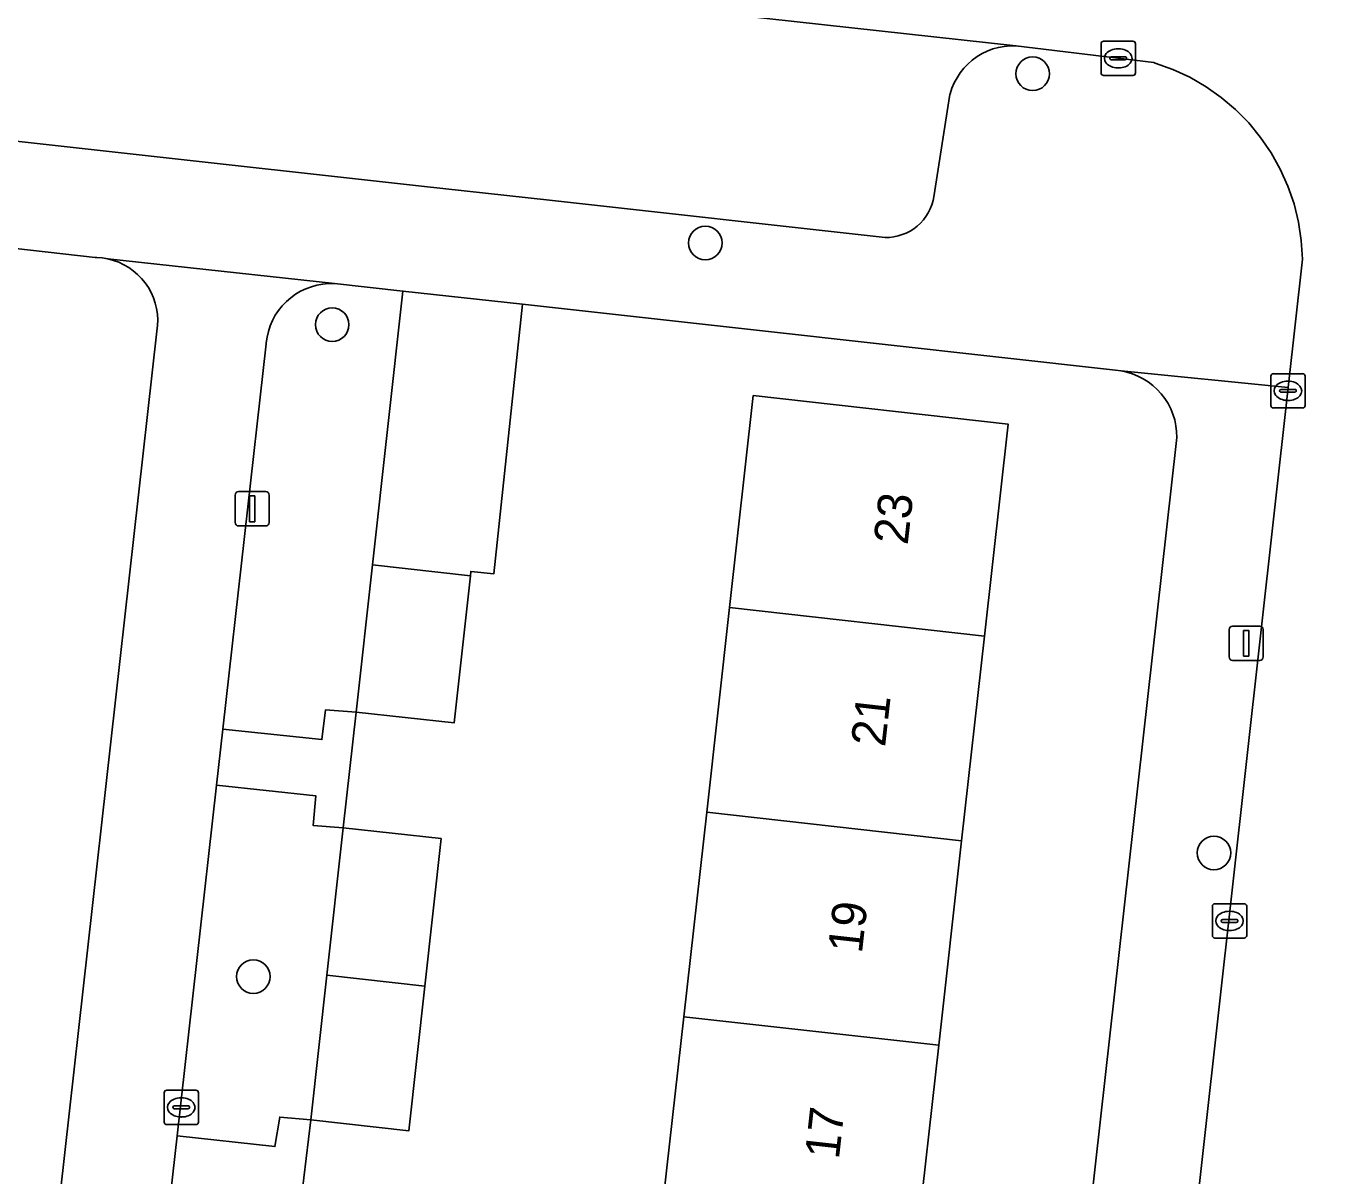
# Model space of a CAD drawing. Extents: x 161928 to 163071, y 386474 to 387428.
# Drawn here: x 162462.02 to 162500.46, y 387144.74 to 387178.23 of the extents above; entities that cross this region are included whole.
import ezdxf

# ---------------------------------------------------------------- set-up
doc = ezdxf.new("R2010")
doc.units = 0
for name, color, linetype in [('IMGEO_Boom', 7, 'Continuous'), ('IMGEO_Erf', 7, 'Continuous'), ('IMGEO_Groenvoorziening', 7, 'Continuous'), ('IMGEO_Kolk', 7, 'Continuous'), ('IMGEO_Lichtmast', 7, 'Continuous'), ('IMGEO_Muur', 7, 'Continuous'), ('IMGEO_Pand', 7, 'Continuous'), ('IMGEO_Pand_nummerreeks', 7, 'Continuous'), ('IMGEO_Parkeervlak_open', 7, 'Continuous'), ('IMGEO_Rijbaan_lokaal_open', 7, 'Continuous'), ('IMGEO_Voetpad_open', 7, 'Continuous')]:
    doc.layers.add(name, color=color, linetype=linetype)

msp = doc.modelspace()

# ---------------------------------------------------------------- linework, layer by layer
at = {"layer": 'IMGEO_Boom'}
for centre in [(162491.34, 387176.852), (162481.804, 387171.921), (162470.932, 387169.541), (162496.623, 387154.146), (162468.634, 387150.542)]:
    msp.add_circle(centre, 0.489, dxfattribs=at)
at = {"layer": 'IMGEO_Erf'}
for points in [[(162459.115, 387109.512), (162465.824, 387169.353), (162465.844, 387169.517), (162465.848, 387169.681), (162465.839, 387169.846), (162465.814, 387170.009), (162465.775, 387170.169), (162465.722, 387170.325), (162465.655, 387170.476), (162465.575, 387170.62), (162465.482, 387170.756), (162465.378, 387170.884), (162465.263, 387171.002), (162465.137, 387171.109), (162465.003, 387171.204), (162464.86, 387171.287), (162464.711, 387171.357), (162464.556, 387171.413), (162464.397, 387171.455), (162464.234, 387171.483), (162464.07, 387171.496), (162464.023, 387171.497), (162455.019, 387172.518)], [(162490.41, 387120.449), (162495.527, 387166.079), (162495.538, 387166.251), (162495.534, 387166.423), (162495.514, 387166.595), (162495.479, 387166.763), (162495.429, 387166.928), (162495.365, 387167.088), (162495.286, 387167.242), (162495.194, 387167.388), (162495.09, 387167.525), (162494.973, 387167.652), (162494.846, 387167.768), (162494.709, 387167.873), (162494.563, 387167.964), (162494.409, 387168.043), (162494.25, 387168.107), (162494.085, 387168.157), (162493.916, 387168.192), (162493.752, 387168.211), (162483.472, 387169.357), (162476.475, 387170.136), (162475.64, 387162.277), (162474.971, 387162.351), (162474.957, 387162.221), (162474.482, 387157.934), (162471.634, 387158.249), (162471.251, 387154.878), (162474.105, 387154.562), (162473.629, 387150.264), (162473.163, 387146.047), (162470.309, 387146.363), (162469.903, 387142.987)], [(162476.499, 387107.634), (162477.167, 387113.597), (162477.835, 387119.559), (162478.503, 387125.522), (162479.171, 387131.485), (162479.839, 387137.447), (162480.507, 387143.41), (162481.175, 387149.372), (162481.843, 387155.335), (162482.51, 387161.298), (162483.202, 387167.472), (162490.631, 387166.64), (162489.939, 387160.465), (162489.271, 387154.502), (162488.603, 387148.539), (162487.936, 387142.577), (162487.268, 387136.614), (162486.6, 387130.652), (162485.932, 387124.689), (162485.264, 387118.726), (162484.596, 387112.764), (162483.928, 387106.801)]]:
    msp.add_lwpolyline(points, dxfattribs=at)
at = {"layer": 'IMGEO_Groenvoorziening'}
for points in [[(162472.109, 387162.54), (162472.992, 387170.521), (162470.999, 387170.736), (162470.828, 387170.736), (162470.658, 387170.721), (162470.489, 387170.691), (162470.325, 387170.645), (162470.164, 387170.586), (162470.01, 387170.512), (162469.863, 387170.424), (162469.725, 387170.324), (162469.596, 387170.212), (162469.477, 387170.089), (162469.37, 387169.956), (162469.275, 387169.813), (162469.193, 387169.663), (162469.126, 387169.506), (162469.072, 387169.344), (162469.033, 387169.178), (162469.009, 387169.008), (162469.007, 387168.985), (162467.747, 387157.753), (162470.631, 387157.449), (162470.732, 387158.312), (162471.634, 387158.249)], [(162470.309, 387146.363), (162470.776, 387150.583), (162471.251, 387154.878), (162470.377, 387154.949), (162470.453, 387155.812), (162467.562, 387156.117), (162466.417, 387145.906), (162469.261, 387145.586), (162469.406, 387146.449)]]:
    msp.add_lwpolyline(points, close=True, dxfattribs=at)
at = {"layer": 'IMGEO_Kolk'}
for p, q in [((162493.41, 387177.801), (162494.262, 387177.801)), ((162493.335, 387176.875), (162493.335, 387177.727)), ((162493.823, 387177.581), (162493.848, 387177.581)), ((162494.336, 387177.727), (162494.336, 387176.875)), ((162493.594, 387177.295), (162493.594, 387177.307)), ((162494.032, 387177.258), (162493.634, 387177.258)), ((162493.637, 387177.344), (162494.035, 387177.344)), ((162493.846, 387177.021), (162493.821, 387177.021)), ((162494.078, 387177.307), (162494.078, 387177.295)), ((162494.262, 387176.801), (162493.41, 387176.801)), ((162498.279, 387167.186), (162498.279, 387168.038)), ((162498.354, 387168.112), (162499.206, 387168.112)), ((162498.767, 387167.892), (162498.792, 387167.892)), ((162499.28, 387168.038), (162499.28, 387167.186)), ((162498.538, 387167.606), (162498.538, 387167.618)), ((162498.976, 387167.569), (162498.578, 387167.569)), ((162498.581, 387167.655), (162498.979, 387167.655)), ((162499.022, 387167.618), (162499.022, 387167.606)), ((162499.206, 387167.112), (162498.354, 387167.112)), ((162498.79, 387167.332), (162498.765, 387167.332)), ((162496.577, 387151.739), (162496.577, 387152.591)), ((162496.652, 387152.665), (162497.504, 387152.665)), ((162497.065, 387152.445), (162497.09, 387152.445)), ((162497.578, 387152.591), (162497.578, 387151.739)), ((162496.836, 387152.159), (162496.836, 387152.171)), ((162497.274, 387152.122), (162496.876, 387152.122)), ((162496.879, 387152.208), (162497.277, 387152.208)), ((162497.32, 387152.171), (162497.32, 387152.159)), ((162497.504, 387151.665), (162496.652, 387151.665)), ((162497.088, 387151.885), (162497.063, 387151.885)), ((162466.034, 387146.304), (162466.034, 387147.156)), ((162466.109, 387147.23), (162466.961, 387147.23)), ((162467.035, 387147.156), (162467.035, 387146.304)), ((162466.293, 387146.724), (162466.293, 387146.736)), ((162466.731, 387146.687), (162466.333, 387146.687)), ((162466.336, 387146.773), (162466.734, 387146.773)), ((162466.522, 387147.01), (162466.547, 387147.01)), ((162466.777, 387146.736), (162466.777, 387146.724)), ((162466.545, 387146.45), (162466.52, 387146.45)), ((162466.961, 387146.23), (162466.109, 387146.23))]:
    msp.add_line(p, q, dxfattribs=at)
for points in [[(162493.41, 387177.801), (162494.262, 387177.801)], [(162493.335, 387176.875), (162493.335, 387177.727)], [(162494.336, 387177.727), (162494.336, 387176.875)], [(162494.262, 387176.801), (162493.41, 387176.801)], [(162498.279, 387167.186), (162498.279, 387168.038)], [(162498.354, 387168.112), (162499.206, 387168.112)], [(162499.28, 387168.038), (162499.28, 387167.186)], [(162499.206, 387167.112), (162498.354, 387167.112)], [(162496.577, 387151.739), (162496.577, 387152.591)], [(162496.652, 387152.665), (162497.504, 387152.665)], [(162497.578, 387152.591), (162497.578, 387151.739)], [(162497.504, 387151.665), (162496.652, 387151.665)], [(162466.034, 387146.304), (162466.034, 387147.156)], [(162466.109, 387147.23), (162466.961, 387147.23)], [(162467.035, 387147.156), (162467.035, 387146.304)], [(162466.961, 387146.23), (162466.109, 387146.23)]]:
    msp.add_lwpolyline(points, dxfattribs=at)
for centre, radius, start, end in [((162493.412, 387177.725), 0.0765, 91.552, 178.448), ((162493.412, 387177.725), 0.0765, 91.552, 178.448), ((162494.26, 387177.725), 0.0765, 1.552, 88.448), ((162494.26, 387177.725), 0.0765, 1.552, 88.448), ((162493.634, 387177.304), 0.0403, 85.8775, 175.7526), ((162493.631, 387177.294), 0.0366, 178.938, 274.7102), ((162494.035, 387177.301), 0.043, 264.8664, 352.4533), ((162494.039, 387177.306), 0.0386, 1.7309, 96.639), ((162493.412, 387176.877), 0.0765, 181.552, 268.448), ((162493.412, 387176.877), 0.0765, 181.552, 268.448), ((162494.26, 387176.877), 0.0765, 271.552, 358.448), ((162494.26, 387176.877), 0.0765, 271.552, 358.448), ((162498.356, 387168.036), 0.0765, 91.552, 178.448), ((162498.356, 387168.036), 0.0765, 91.552, 178.448), ((162499.204, 387168.036), 0.0765, 1.552, 88.448), ((162499.204, 387168.036), 0.0765, 1.552, 88.448), ((162498.578, 387167.615), 0.0403, 85.8775, 175.7526), ((162498.575, 387167.605), 0.0366, 178.938, 274.7102), ((162498.979, 387167.612), 0.043, 264.8664, 352.4533), ((162498.983, 387167.617), 0.0386, 1.7309, 96.639), ((162498.356, 387167.188), 0.0765, 181.552, 268.448), ((162498.356, 387167.188), 0.0765, 181.552, 268.448), ((162499.204, 387167.188), 0.0765, 271.552, 358.448), ((162499.204, 387167.188), 0.0765, 271.552, 358.448), ((162496.654, 387152.589), 0.0765, 91.552, 178.448), ((162496.654, 387152.589), 0.0765, 91.552, 178.448), ((162497.502, 387152.589), 0.0765, 1.552, 88.448), ((162497.502, 387152.589), 0.0765, 1.552, 88.448), ((162496.876, 387152.168), 0.0403, 85.8775, 175.7526), ((162496.873, 387152.158), 0.0366, 178.938, 274.7102), ((162497.277, 387152.165), 0.043, 264.8664, 352.4533), ((162497.281, 387152.17), 0.0386, 1.7309, 96.639), ((162496.654, 387151.741), 0.0765, 181.552, 268.448), ((162496.654, 387151.741), 0.0765, 181.552, 268.448), ((162497.502, 387151.741), 0.0765, 271.552, 358.448), ((162497.502, 387151.741), 0.0765, 271.552, 358.448), ((162466.111, 387147.154), 0.0765, 91.552, 178.448), ((162466.111, 387147.154), 0.0765, 91.552, 178.448), ((162466.959, 387147.154), 0.0765, 1.552, 88.448), ((162466.959, 387147.154), 0.0765, 1.552, 88.448), ((162466.333, 387146.733), 0.0403, 85.8775, 175.7526), ((162466.33, 387146.723), 0.0366, 178.938, 274.7102), ((162466.734, 387146.73), 0.043, 264.8664, 352.4533), ((162466.738, 387146.735), 0.0386, 1.7309, 96.639), ((162466.111, 387146.306), 0.0765, 181.552, 268.448), ((162466.111, 387146.306), 0.0765, 181.552, 268.448), ((162466.959, 387146.306), 0.0765, 271.552, 358.448), ((162466.959, 387146.306), 0.0765, 271.552, 358.448)]:
    msp.add_arc(centre, radius, start, end, dxfattribs=at)
for centre, major_axis, ratio, start_param, end_param in [((162493.822, 387177.301), (-0.387, 0.002), 0.722429, 4.712389, 7.853982), ((162493.847, 387177.301), (-0.39, 0.002), 0.717154, 1.570796, 4.712389), ((162498.766, 387167.612), (-0.387, 0.002), 0.722429, 4.712389, 7.853982), ((162498.791, 387167.612), (-0.39, 0.002), 0.717154, 1.570796, 4.712389), ((162497.064, 387152.165), (-0.387, 0.002), 0.722429, 4.712389, 7.853982), ((162497.089, 387152.165), (-0.39, 0.002), 0.717154, 1.570796, 4.712389), ((162466.521, 387146.73), (-0.387, 0.002), 0.722429, 4.712389, 7.853982), ((162466.546, 387146.73), (-0.39, 0.002), 0.717154, 1.570796, 4.712389)]:
    msp.add_ellipse(centre, major_axis=major_axis, ratio=ratio, start_param=start_param, end_param=end_param, dxfattribs=at)
at = {"layer": 'IMGEO_Lichtmast'}
for p, q in [((162468.104, 387163.774), (162468.104, 387164.574)), ((162468.104, 387164.574), (162468.104, 387163.774)), ((162468.204, 387164.674), (162468.994, 387164.674)), ((162468.994, 387164.674), (162468.204, 387164.674)), ((162469.094, 387164.574), (162469.094, 387163.774)), ((162469.094, 387163.774), (162469.094, 387164.574)), ((162468.994, 387163.674), (162468.204, 387163.674)), ((162468.204, 387163.674), (162468.994, 387163.674)), ((162497.066, 387159.856), (162497.066, 387160.656)), ((162497.066, 387160.656), (162497.066, 387159.856)), ((162497.166, 387160.756), (162497.956, 387160.756)), ((162497.956, 387160.756), (162497.166, 387160.756)), ((162498.056, 387160.656), (162498.056, 387159.856)), ((162498.056, 387159.856), (162498.056, 387160.656)), ((162497.956, 387159.756), (162497.166, 387159.756)), ((162497.166, 387159.756), (162497.956, 387159.756))]:
    msp.add_line(p, q, dxfattribs=at)
for points in [[(162468.524, 387164.549), (162468.674, 387164.549), (162468.674, 387163.799), (162468.524, 387163.799), (162468.524, 387164.549)], [(162497.486, 387160.631), (162497.636, 387160.631), (162497.636, 387159.881), (162497.486, 387159.881), (162497.486, 387160.631)]]:
    msp.add_lwpolyline(points, dxfattribs=at)
for centre, start, end in [((162468.204, 387164.574), 90, 180), ((162468.204, 387164.574), 90, 180), ((162468.994, 387164.574), 0, 90), ((162468.994, 387164.574), 360, 90), ((162468.204, 387163.774), 180, 270), ((162468.204, 387163.774), 180, 270), ((162468.994, 387163.774), 270, 0), ((162468.994, 387163.774), 270, 0), ((162497.166, 387160.656), 90, 180), ((162497.166, 387160.656), 90, 180), ((162497.956, 387160.656), 0, 90), ((162497.956, 387160.656), 360, 90), ((162497.166, 387159.856), 180, 270), ((162497.166, 387159.856), 180, 270), ((162497.956, 387159.856), 270, 0), ((162497.956, 387159.856), 270, 0)]:
    msp.add_arc(centre, 0.1, start, end, dxfattribs=at)
at = {"layer": 'IMGEO_Muur'}
msp.add_lwpolyline([(162483.472, 387169.357), (162476.475, 387170.136)], dxfattribs=at)
at = {"layer": 'IMGEO_Pand'}
for points in [[(162472.992, 387170.521), (162472.109, 387162.54), (162474.957, 387162.221), (162474.971, 387162.351), (162475.64, 387162.277), (162476.475, 387170.136)], [(162489.939, 387160.465), (162490.631, 387166.64), (162483.202, 387167.472), (162482.51, 387161.298)], [(162471.634, 387158.249), (162474.482, 387157.934), (162474.957, 387162.221), (162472.109, 387162.54)], [(162482.51, 387161.298), (162481.843, 387155.335), (162489.271, 387154.502), (162489.939, 387160.465)], [(162481.843, 387155.335), (162481.175, 387149.372), (162488.603, 387148.539), (162489.271, 387154.502)], [(162470.776, 387150.583), (162473.629, 387150.264), (162474.105, 387154.562), (162471.251, 387154.878)], [(162470.309, 387146.363), (162473.163, 387146.047), (162473.629, 387150.264), (162470.776, 387150.583)], [(162487.936, 387142.577), (162488.603, 387148.539), (162481.175, 387149.372), (162480.507, 387143.41)]]:
    msp.add_lwpolyline(points, close=True, dxfattribs=at)
at = {"layer": 'IMGEO_Parkeervlak_open'}
msp.add_lwpolyline([(162447.451, 387176.471), (162473.532, 387173.579), (162477.259, 387173.166), (162487.042, 387172.081), (162487.169, 387172.085), (162487.295, 387172.1), (162487.419, 387172.126), (162487.54, 387172.163), (162487.658, 387172.211), (162487.77, 387172.269), (162487.877, 387172.337), (162487.978, 387172.414), (162488.071, 387172.5), (162488.156, 387172.594), (162488.233, 387172.695), (162488.3, 387172.802), (162488.357, 387172.915), (162488.404, 387173.033), (162488.441, 387173.155), (162488.463, 387173.261), (162488.932, 387176.244), (162488.938, 387176.265), (162488.99, 387176.428), (162489.057, 387176.585), (162489.137, 387176.735), (162489.231, 387176.878), (162489.337, 387177.012), (162489.454, 387177.136), (162489.582, 387177.249), (162489.72, 387177.35), (162489.866, 387177.438), (162490.02, 387177.513), (162490.179, 387177.574), (162490.344, 387177.62), (162490.511, 387177.651), (162490.681, 387177.668), (162490.852, 387177.669), (162423.416, 387185.075)], dxfattribs=at)
at = {"layer": 'IMGEO_Rijbaan_lokaal_open'}
msp.add_lwpolyline([(162423.416, 387185.075), (162490.852, 387177.669), (162494.87, 387177.176), (162494.912, 387177.163), (162495.425, 387176.978), (162495.92, 387176.748), (162496.392, 387176.475), (162496.838, 387176.161), (162497.254, 387175.808), (162497.637, 387175.42), (162497.983, 387174.999), (162498.291, 387174.548), (162498.557, 387174.072), (162498.779, 387173.574), (162498.956, 387173.058), (162499.087, 387172.528), (162499.169, 387171.989), (162499.203, 387171.445), (162498.787, 387167.71), (162493.485, 387120.104), (162498.456, 387119.553), (162500, 387119.382), (162506.756, 387118.632)], dxfattribs=at)
at = {"layer": 'IMGEO_Voetpad_open'}
for points in [[(162455.019, 387172.518), (162464.023, 387171.497), (162464.07, 387171.496), (162464.234, 387171.483), (162464.397, 387171.455), (162470.999, 387170.736), (162472.992, 387170.521), (162476.475, 387170.136), (162483.472, 387169.357), (162493.752, 387168.211), (162493.916, 387168.192), (162498.787, 387167.71), (162499.203, 387171.445), (162499.169, 387171.989), (162499.087, 387172.528), (162498.956, 387173.058), (162498.779, 387173.574), (162498.557, 387174.072), (162498.291, 387174.548), (162497.983, 387174.999), (162497.637, 387175.42), (162497.254, 387175.808), (162496.838, 387176.161), (162496.392, 387176.475), (162495.92, 387176.748), (162495.425, 387176.978), (162494.912, 387177.163), (162494.87, 387177.176), (162490.852, 387177.669), (162490.681, 387177.668), (162490.511, 387177.651), (162490.344, 387177.62), (162490.179, 387177.574), (162490.02, 387177.513), (162489.866, 387177.438), (162489.72, 387177.35), (162489.582, 387177.249), (162489.454, 387177.136), (162489.337, 387177.012), (162489.231, 387176.878), (162489.137, 387176.735), (162489.057, 387176.585), (162488.99, 387176.428), (162488.938, 387176.265), (162488.932, 387176.244), (162488.463, 387173.261), (162488.441, 387173.155), (162488.404, 387173.033), (162488.357, 387172.915), (162488.3, 387172.802), (162488.233, 387172.695), (162488.156, 387172.594), (162488.071, 387172.5), (162487.978, 387172.414), (162487.877, 387172.337), (162487.77, 387172.269), (162487.658, 387172.211), (162487.54, 387172.163), (162487.419, 387172.126), (162487.295, 387172.1), (162487.169, 387172.085), (162487.042, 387172.081), (162477.259, 387173.166), (162473.532, 387173.579), (162447.451, 387176.471)], [(162466.224, 387144.186), (162466.417, 387145.906), (162467.562, 387156.117), (162467.747, 387157.753), (162469.007, 387168.985), (162469.009, 387169.008), (162469.033, 387169.178), (162469.072, 387169.344), (162469.126, 387169.506), (162469.193, 387169.663), (162469.275, 387169.813), (162469.37, 387169.956), (162469.477, 387170.089), (162469.596, 387170.212), (162469.725, 387170.324), (162469.863, 387170.424), (162470.01, 387170.512), (162470.164, 387170.586), (162470.325, 387170.645), (162470.489, 387170.691), (162470.658, 387170.721), (162470.828, 387170.736), (162470.999, 387170.736), (162464.397, 387171.455), (162464.556, 387171.413), (162464.711, 387171.357), (162464.86, 387171.287), (162465.003, 387171.204), (162465.137, 387171.109), (162465.263, 387171.002), (162465.378, 387170.884), (162465.482, 387170.756), (162465.575, 387170.62), (162465.655, 387170.476), (162465.722, 387170.325), (162465.775, 387170.169), (162465.814, 387170.009), (162465.839, 387169.846), (162465.848, 387169.681), (162465.844, 387169.517), (162465.824, 387169.353), (162459.115, 387109.512)]]:
    msp.add_lwpolyline(points, dxfattribs=at)
for points in [[(162498.787, 387167.71), (162493.916, 387168.192), (162494.085, 387168.157), (162494.25, 387168.107), (162494.409, 387168.043), (162494.563, 387167.964), (162494.709, 387167.873), (162494.846, 387167.768), (162494.973, 387167.652), (162495.09, 387167.525), (162495.194, 387167.388), (162495.286, 387167.242), (162495.365, 387167.088), (162495.429, 387166.928), (162495.479, 387166.763), (162495.514, 387166.595), (162495.534, 387166.423), (162495.538, 387166.251), (162495.527, 387166.079), (162490.41, 387120.449), (162493.485, 387120.104)], [(162467.747, 387157.753), (162467.562, 387156.117), (162470.453, 387155.812), (162470.377, 387154.949), (162471.251, 387154.878), (162471.634, 387158.249), (162470.732, 387158.312), (162470.631, 387157.449)], [(162466.224, 387144.186), (162469.134, 387143.975), (162469.055, 387143.094), (162469.903, 387142.987), (162470.309, 387146.363), (162469.406, 387146.449), (162469.261, 387145.586), (162466.417, 387145.906)]]:
    msp.add_lwpolyline(points, close=True, dxfattribs=at)

# ---------------------------------------------------------------- texts
at = {"layer": 'IMGEO_Pand_nummerreeks'}
for s, p in [('23', (162487.698, 387163.101)), ('21', (162487.039, 387157.215)), ('19', (162486.365, 387151.195)), ('17', (162485.694, 387145.197))]:
    msp.add_text(s, height=1, rotation=83.6088, dxfattribs=at).set_placement(p)

doc.saveas('drawing.dxf')
